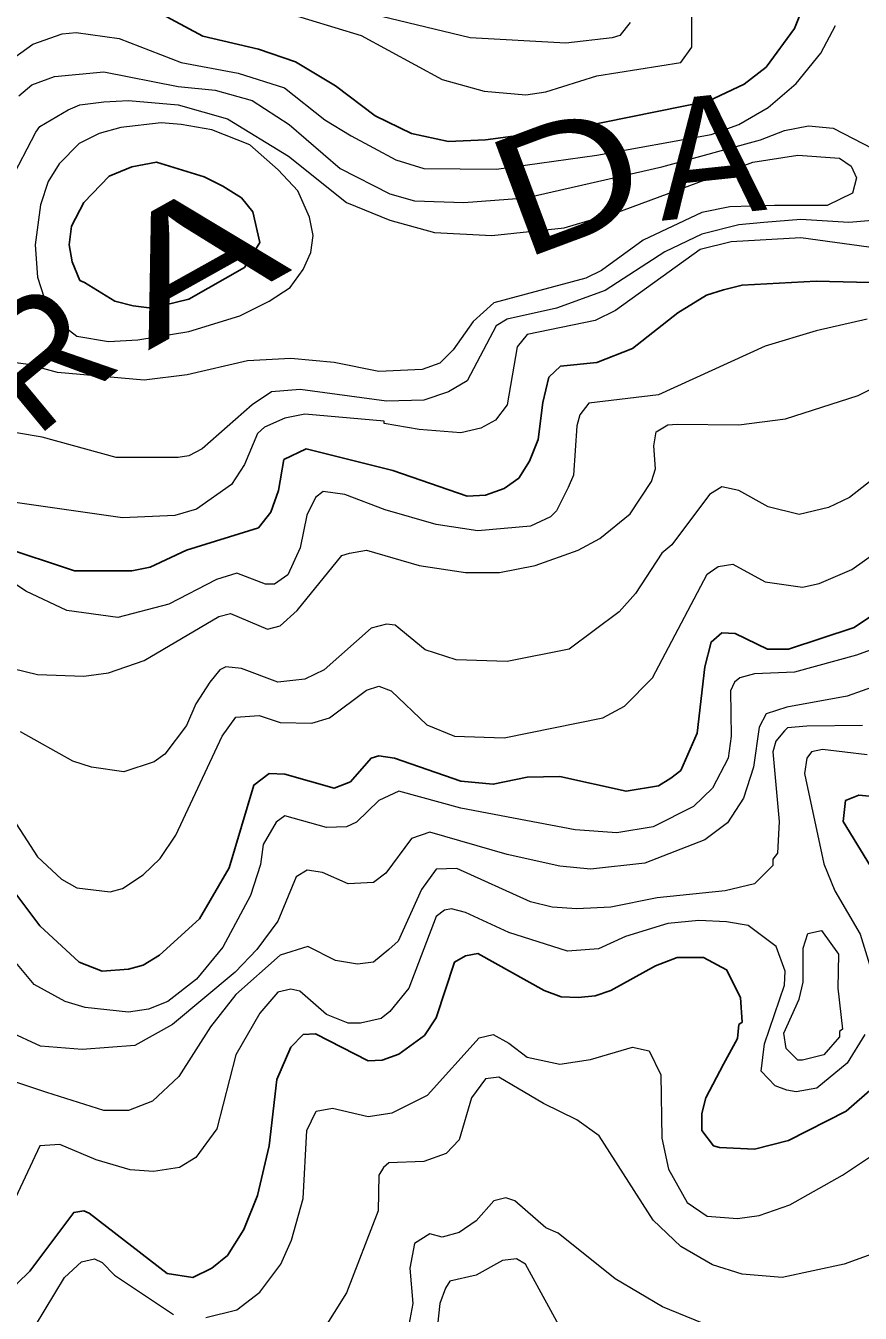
# Model space of a CAD drawing. Extents: x 423 to 448.8, y 7456.3 to 7484.
# Drawn here: x 424.373 to 425.208, y 7458.241 to 7459.53 of the extents above; entities that cross this region are included whole.
import ezdxf
from ezdxf.enums import TextEntityAlignment as Align

# ---------------------------------------------------------------- set-up
doc = ezdxf.new("R2010")
doc.units = 0
doc.header["$LTSCALE"] = 0.032
doc.layers.add('1', color=7, linetype='Continuous', lineweight=25)
doc.layers.add('2', color=7, linetype='Continuous', lineweight=13)
doc.layers.add('61', color=7, linetype='Continuous')

msp = doc.modelspace()

# ---------------------------------------------------------------- linework, layer by layer
at = {"layer": '1'}
for points in [[(424.4688, 7459.5631), (424.5501, 7459.519), (424.6058, 7459.5059), (424.6429, 7459.4935), (424.6831, 7459.4695), (424.7225, 7459.4393), (424.7589, 7459.4216), (424.796, 7459.4138), (424.8332, 7459.4154), (424.926, 7459.4277), (425.0559, 7459.454), (425.0922, 7459.4711), (425.1139, 7459.4881), (425.1425, 7459.5268), (425.1572, 7459.5639)], [(425.2586, 7459.2715), (425.1642, 7459.2738), (425.0899, 7459.27), (425.0714, 7459.2653), (425.0544, 7459.2599), (425.0257, 7459.2421), (424.9801, 7459.2065), (424.9445, 7459.1926), (424.9082, 7459.1887), (424.8966, 7459.1779), (424.8904, 7459.1524), (424.8857, 7459.1153), (424.8772, 7459.0936), (424.8664, 7459.0766), (424.8517, 7459.0665), (424.8332, 7459.0596), (424.8146, 7459.0588), (424.7403, 7459.0843), (424.6537, 7459.106), (424.6313, 7459.0952), (424.6259, 7459.0642), (424.6181, 7459.0425), (424.6057, 7459.0271), (424.5338, 7459.0047), (424.4975, 7458.9876), (424.4789, 7458.9838), (424.4217, 7458.9838), (424.3474, 7459.0085)], [(425.2175, 7458.9374), (425.2021, 7458.9273), (425.1363, 7458.9056), (425.1154, 7458.9056), (425.0829, 7458.9211), (425.0698, 7458.9219), (425.059, 7458.9126), (425.0528, 7458.8879), (425.0451, 7458.8214), (425.0288, 7458.7842), (425.0187, 7458.7765), (425.0064, 7458.7687), (424.9739, 7458.7633), (424.9074, 7458.778), (424.8749, 7458.7773), (424.8409, 7458.7703), (424.8084, 7458.7734), (424.7419, 7458.7966)], [(424.7419, 7458.7966), (424.7264, 7458.7989), (424.7186, 7458.7966), (424.6978, 7458.7726), (424.6816, 7458.7664), (424.6321, 7458.7804), (424.6166, 7458.7811), (424.6011, 7458.7695), (424.5764, 7458.6868), (424.5469, 7458.6357), (424.5068, 7458.5993), (424.4905, 7458.5893), (424.4758, 7458.5854), (424.4495, 7458.5831), (424.4263, 7458.5924), (424.3869, 7458.6287), (424.3335, 7458.6992)], [(425.2384, 7458.7564), (425.2067, 7458.7595), (425.1936, 7458.7541), (425.1912, 7458.7332), (425.2469, 7458.6419)], [(425.2206, 7458.4663), (425.1943, 7458.4431), (425.1363, 7458.4137), (425.1023, 7458.4052), (425.0675, 7458.4067), (425.0613, 7458.4083), (425.0497, 7458.4238), (425.0497, 7458.4408), (425.0535, 7458.4563), (425.0713, 7458.4903), (425.0853, 7458.5158), (425.0868, 7458.5298), (425.0899, 7458.5321), (425.0884, 7458.5568), (425.0744, 7458.5847), (425.0513, 7458.597), (425.025, 7458.597), (425.0033, 7458.5885), (424.9585, 7458.5638), (424.943, 7458.5584), (424.926, 7458.5568), (424.909, 7458.5576), (424.8919, 7458.5638), (424.8254, 7458.6009), (424.813, 7458.5986), (424.8022, 7458.5924), (424.7836, 7458.5367), (424.772, 7458.5189), (424.7465, 7458.5003), (424.7295, 7458.4942), (424.7156, 7458.4934), (424.663, 7458.5205), (424.6506, 7458.5197), (424.6382, 7458.5073), (424.6243, 7458.4749), (424.6165, 7458.4083), (424.605, 7458.3588), (424.5911, 7458.3248), (424.5748, 7458.2985), (424.5593, 7458.2861)], [(424.5593, 7458.2861), (424.54, 7458.2768), (424.5144, 7458.2807), (424.4363, 7458.341), (424.4309, 7458.3434), (424.4209, 7458.3418), (424.3768, 7458.283), (424.3644, 7458.2706), (424.3041, 7458.2335)]]:
    msp.add_lwpolyline(points, dxfattribs=at)
msp.add_lwpolyline([(424.4317, 7459.2726), (424.4271, 7459.2746), (424.4193, 7459.2932), (424.4162, 7459.3102), (424.4186, 7459.3288), (424.4309, 7459.3527), (424.4565, 7459.379), (424.4789, 7459.3883), (424.5036, 7459.3929), (424.5516, 7459.3782), (424.5702, 7459.369), (424.5887, 7459.3574), (424.6003, 7459.3434), (424.6073, 7459.3125), (424.5918, 7459.2877), (424.5361, 7459.256), (424.499, 7459.2468), (424.4805, 7459.2491), (424.4619, 7459.2537)], close=True, dxfattribs=at)
at = {"layer": '2'}
for points in [[(424.6297, 7459.5438), (424.7086, 7459.5198), (424.7898, 7459.4757), (424.8316, 7459.4641), (424.8734, 7459.4602), (424.8935, 7459.4633), (424.9445, 7459.4795), (425.0288, 7459.4927), (425.0396, 7459.5081), (425.0396, 7459.5562)], [(424.9778, 7459.5329), (424.9677, 7459.5198), (424.96, 7459.5175), (424.9136, 7459.512), (424.8177, 7459.5175), (424.7109, 7459.543)], [(424.3536, 7459.4919), (424.3799, 7459.5112), (424.4093, 7459.5213), (424.4232, 7459.5229), (424.4665, 7459.5167), (424.5284, 7459.4927), (424.5856, 7459.4819), (424.632, 7459.4672), (424.6723, 7459.4355), (424.6986, 7459.4192), (424.7434, 7459.3952), (424.7713, 7459.3867), (424.844, 7459.386), (424.9445, 7459.3999), (425.059, 7459.4208), (425.0868, 7459.4308), (425.1162, 7459.4478), (425.1441, 7459.4718), (425.1688, 7459.502), (425.1835, 7459.5299)], [(424.3659, 7459.4594), (424.3791, 7459.4703), (424.4016, 7459.4788), (424.4511, 7459.4834), (424.5253, 7459.4687), (424.5624, 7459.4649), (424.5996, 7459.4548), (424.6367, 7459.4308), (424.6877, 7459.3867), (424.7372, 7459.3612), (424.762, 7459.3542), (424.8115, 7459.3527), (424.8734, 7459.3573), (425.0095, 7459.3883), (425.1085, 7459.4154), (425.1325, 7459.4246), (425.1565, 7459.4293), (425.1812, 7459.427), (425.2307, 7459.4014)], [(424.3574, 7459.3736), (424.383, 7459.4231), (424.3868, 7459.4285), (424.4154, 7459.4455), (424.4271, 7459.4502), (424.4511, 7459.4532), (424.4758, 7459.4548), (424.5253, 7459.4502), (424.5748, 7459.4362), (424.6359, 7459.3991), (424.6939, 7459.3527), (424.7372, 7459.3349), (424.7821, 7459.3226), (424.8393, 7459.3195), (424.912, 7459.3272), (424.9693, 7459.3442), (425.1008, 7459.3929), (425.1456, 7459.3999), (425.1874, 7459.3968), (425.199, 7459.389), (425.2044, 7459.3774), (425.2005, 7459.362), (425.175, 7459.3496), (425.1224, 7459.3496), (425.0776, 7459.3481), (425.0497, 7459.3427), (424.9909, 7459.3148), (424.9492, 7459.2846), (424.9337, 7459.2769), (424.8416, 7459.2522), (424.8208, 7459.2336), (424.8006, 7459.205), (424.7875, 7459.1918), (424.7697, 7459.1856), (424.7264, 7459.1833), (424.6816, 7459.1926), (424.6382, 7459.1965), (424.5949, 7459.1942), (424.5346, 7459.1802), (424.4913, 7459.1748), (424.4047, 7459.1825), (424.3753, 7459.1903), (424.318, 7459.198)], [(425.2323, 7459.3357), (425.1967, 7459.3326), (425.1487, 7459.3357), (425.1116, 7459.3326), (425.0868, 7459.3303), (425.0497, 7459.321), (425.0126, 7459.3032), (424.953, 7459.2645), (424.9043, 7459.2467), (424.8548, 7459.2359), (424.8439, 7459.229), (424.8146, 7459.174), (424.796, 7459.1632), (424.7713, 7459.1547), (424.7341, 7459.1539), (424.6475, 7459.1655), (424.6189, 7459.1632), (424.5995, 7459.1501), (424.5493, 7459.106), (424.5361, 7459.099), (424.5253, 7459.0975), (424.4634, 7459.0975), (424.3892, 7459.1176), (424.3397, 7459.1261)], [(425.2338, 7459.3055), (425.1487, 7459.3171), (425.0791, 7459.3132), (425.0481, 7459.3055), (424.9631, 7459.2444), (424.943, 7459.2344), (424.8749, 7459.2205), (424.8648, 7459.2081), (424.8548, 7459.1501), (424.8432, 7459.1346), (424.8285, 7459.1268), (424.8084, 7459.1222), (424.7666, 7459.1253), (424.7318, 7459.1315), (424.7318, 7459.1338), (424.6522, 7459.1408), (424.6321, 7459.1369), (424.6119, 7459.1276), (424.6049, 7459.1215), (424.5918, 7459.0905), (424.5787, 7459.0704), (424.5439, 7459.0456), (424.5222, 7459.0394), (424.4696, 7459.0371), (424.3552, 7459.0534)], [(425.2152, 7459.2359), (425.1642, 7459.2243), (425.1131, 7459.2088), (425.0064, 7459.1601), (424.9367, 7459.1516), (424.9275, 7459.14), (424.9244, 7459.1292), (424.9213, 7459.0797), (424.9159, 7459.0673), (424.9043, 7459.0441), (424.8981, 7459.0379), (424.878, 7459.0286), (424.8254, 7459.024), (424.7837, 7459.0302), (424.7326, 7459.0449), (424.6924, 7459.0603), (424.6707, 7459.0634), (424.6629, 7459.0572), (424.6544, 7459.0395), (424.6475, 7459.007), (424.6351, 7458.9799), (424.622, 7458.9706), (424.6127, 7458.9706), (424.5841, 7458.9815), (424.5639, 7458.9752), (424.516, 7458.9505), (424.465, 7458.9373), (424.4139, 7458.9443), (424.3729, 7458.9636), (424.3373, 7458.9876)], [(424.813, 7458.9822), (424.8471, 7458.9822), (424.8827, 7458.9892), (424.926, 7459.0046), (424.9476, 7459.0162), (424.9778, 7459.041), (424.9994, 7459.0735), (425.0033, 7459.0859), (425.0017, 7459.1091), (425.0041, 7459.123), (425.0156, 7459.1299), (425.025, 7459.1307), (425.0868, 7459.1299), (425.1333, 7459.1361), (425.206, 7459.1593), (425.3181, 7459.2158)], [(425.2222, 7459.0766), (425.1974, 7459.0572), (425.1766, 7459.0472), (425.1472, 7459.0402), (425.1162, 7459.048), (425.0868, 7459.0642), (425.0698, 7459.0681), (425.0574, 7459.0603), (425.0195, 7459.01), (425.0095, 7459.0015), (424.9832, 7458.9613), (424.9669, 7458.9428), (424.9167, 7458.9056), (424.8548, 7458.8933), (424.8038, 7458.8948), (424.7728, 7458.9049), (424.7426, 7458.9296), (424.7341, 7458.9304), (424.7187, 7458.9265), (424.6715, 7458.8847), (424.6522, 7458.8755), (424.6251, 7458.8724), (424.5887, 7458.8863), (424.5732, 7458.8879), (424.567, 7458.8848), (424.557, 7458.8724), (424.5431, 7458.8507), (424.5338, 7458.8291), (424.5121, 7458.8005), (424.5013, 7458.7927), (424.4712, 7458.7826), (424.4387, 7458.7873), (424.4201, 7458.7935), (424.3675, 7458.8229)], [(424.3319, 7458.7788), (424.3845, 7458.6976), (424.4085, 7458.6752), (424.424, 7458.6666), (424.4573, 7458.6628), (424.4696, 7458.6659), (424.4905, 7458.6798), (424.5075, 7458.6961), (424.523, 7458.7193), (424.5694, 7458.8183), (424.5833, 7458.8376), (424.6065, 7458.8391), (424.6274, 7458.8322), (424.6591, 7458.8314), (424.6769, 7458.8368), (424.714, 7458.8646), (424.7264, 7458.8685), (424.7388, 7458.8639), (424.7743, 7458.8298), (424.8022, 7458.8183), (424.8517, 7458.8167), (424.9507, 7458.8368), (424.9724, 7458.8484), (425.0002, 7458.877), (425.0551, 7458.9806), (425.0659, 7458.9884), (425.0806, 7458.9907), (425.1131, 7458.9729), (425.1503, 7458.9675), (425.1672, 7458.9714), (425.1998, 7458.9853), (425.2586, 7459.0271)], [(424.3598, 7458.8863), (424.3845, 7458.8801), (424.431, 7458.8786), (424.4557, 7458.8817), (424.4913, 7458.8941), (424.5663, 7458.9381), (424.5779, 7458.9412), (424.615, 7458.9257), (424.6274, 7458.9288), (424.6444, 7458.9443), (424.6892, 7458.9993), (424.697, 7459.0015), (424.714, 7459.0046), (424.7666, 7458.9892), (424.813, 7458.9822)], [(425.2354, 7458.911), (425.2044, 7458.8995), (425.1425, 7458.8824), (425.1023, 7458.8809), (425.0876, 7458.877), (425.0822, 7458.8724), (425.0783, 7458.8639), (425.0791, 7458.8183), (425.076, 7458.7966), (425.0605, 7458.7664), (425.0412, 7458.7479), (425.001, 7458.7278)], [(425.2253, 7458.8693), (425.1951, 7458.8584), (425.1348, 7458.8476), (425.1139, 7458.8407), (425.1069, 7458.8276), (425.1015, 7458.7873), (425.0914, 7458.7564), (425.0752, 7458.7316), (425.0528, 7458.7146), (424.9925, 7458.6914), (424.9383, 7458.6852), (424.9074, 7458.6883), (424.8548, 7458.6999), (424.7775, 7458.7224), (424.7589, 7458.7161), (424.7333, 7458.6813), (424.721, 7458.6721), (424.6955, 7458.6705), (424.6699, 7458.6821), (424.6545, 7458.6844), (424.6436, 7458.6775), (424.6251, 7458.6334), (424.6042, 7458.6048), (424.5825, 7458.5823), (424.5199, 7458.5297), (424.482, 7458.5089), (424.4294, 7458.505), (424.3876, 7458.5081), (424.3559, 7458.5228)], [(425.2106, 7458.8291), (425.1549, 7458.8283), (425.1355, 7458.8267), (425.1325, 7458.8237)], [(425.1325, 7458.8237), (425.1239, 7458.8136), (425.1209, 7458.8028), (425.1271, 7458.7332), (425.1255, 7458.7015), (425.1209, 7458.6953), (425.1209, 7458.6891), (425.1023, 7458.6705), (425.0729, 7458.6635), (425.0049, 7458.6566), (424.9585, 7458.6473), (424.9244, 7458.6458), (424.8997, 7458.6473), (424.878, 7458.6527), (424.8045, 7458.686), (424.7836, 7458.6852), (424.7689, 7458.6651), (424.7457, 7458.6133), (424.7364, 7458.6048), (424.721, 7458.5924), (424.7048, 7458.5901), (424.6831, 7458.594), (424.6552, 7458.6079), (424.6274, 7458.5993), (424.5833, 7458.5599), (424.5578, 7458.5274), (424.5261, 7458.4779), (424.4998, 7458.4532), (424.4758, 7458.4439), (424.4511, 7458.4439), (424.3938, 7458.4617), (424.3598, 7458.4733)], [(425.2152, 7458.7997), (425.1704, 7458.8051), (425.1595, 7458.8028), (425.1549, 7458.7966), (425.1526, 7458.7811), (425.1719, 7458.6906), (425.1827, 7458.6636), (425.2082, 7458.6203), (425.2214, 7458.577)], [(425.001, 7458.7278), (424.9646, 7458.7216), (424.9229, 7458.7246), (424.861, 7458.7363), (424.8084, 7458.7463), (424.7465, 7458.7633), (424.7264, 7458.7541), (424.704, 7458.7324), (424.6939, 7458.7277), (424.6738, 7458.727), (424.6321, 7458.7386), (424.6235, 7458.7324), (424.6104, 7458.7099), (424.608, 7458.6899), (424.598, 7458.6589), (424.5701, 7458.6071), (424.5439, 7458.5754), (424.5152, 7458.5529), (424.4959, 7458.5452), (424.4758, 7458.5421), (424.4325, 7458.5468), (424.4124, 7458.5529), (424.3814, 7458.57), (424.3613, 7458.5939)], [(425.2129, 7458.5197), (425.1951, 7458.4911), (425.1649, 7458.4663), (425.1441, 7458.4624), (425.1348, 7458.464), (425.1232, 7458.4686), (425.1092, 7458.4833), (425.1124, 7458.5104), (425.1324, 7458.5692), (425.1332, 7458.5831), (425.124, 7458.6078), (425.0961, 7458.6288), (425.0745, 7458.6326), (425.0466, 7458.6341), (425.0157, 7458.6311), (424.9731, 7458.6179), (424.9461, 7458.6055), (424.9151, 7458.6032), (424.8564, 7458.6218), (424.813, 7458.6419), (424.7991, 7458.6458), (424.7921, 7458.6442), (424.7836, 7458.638), (424.7565, 7458.5661), (424.7372, 7458.5429), (424.7287, 7458.5359), (424.7079, 7458.5313), (424.6955, 7458.5313), (424.6738, 7458.5398), (424.6472, 7458.5631), (424.6382, 7458.5653), (424.6251, 7458.5622), (424.6073, 7458.5413), (424.5833, 7458.4996), (424.564, 7458.4253), (424.5431, 7458.3967), (424.5269, 7458.3866), (424.5006, 7458.3828), (424.4774, 7458.3843), (424.4433, 7458.3944), (424.4069, 7458.4099), (424.3868, 7458.4083), (424.3575, 7458.3457)], [(424.5532, 7458.2366), (424.5841, 7458.2444), (424.6073, 7458.2621), (424.6282, 7458.29), (424.639, 7458.314), (424.6506, 7458.3557), (424.6544, 7458.4238), (424.6637, 7458.4431), (424.68, 7458.4462), (424.7156, 7458.4377), (424.7395, 7458.4416), (424.7751, 7458.4593), (424.8269, 7458.5166), (424.8409, 7458.5197), (424.8564, 7458.5112), (424.8749, 7458.4973), (424.9074, 7458.4903), (424.9383, 7458.495), (424.9801, 7458.5073), (424.9971, 7458.5034), (425.0087, 7458.4795), (425.0095, 7458.4161), (425.0164, 7458.3851), (425.035, 7458.3518), (425.0551, 7458.3379), (425.0853, 7458.3356), (425.107, 7458.3387), (425.1379, 7458.3495), (425.1905, 7458.3789), (425.2346, 7458.4083)], [(425.001, 7458.3341), (424.9468, 7458.4184), (424.9244, 7458.4346), (424.8911, 7458.4508), (424.8463, 7458.4771), (424.8331, 7458.4756), (424.8192, 7458.4563), (424.8068, 7458.4145), (424.7937, 7458.4006), (424.7713, 7458.3928), (424.7364, 7458.3913), (424.731, 7458.3866), (424.7264, 7458.3789), (424.7256, 7458.3434), (424.6939, 7458.2614), (424.6691, 7458.2219)], [(425.0667, 7458.2242), (425.0102, 7458.2474), (424.963, 7458.2753), (424.9059, 7458.3209), (424.8934, 7458.3264), (424.8625, 7458.3534), (424.8533, 7458.3565), (424.8416, 7458.3534), (424.8239, 7458.3333), (424.8068, 7458.3217), (424.7898, 7458.3171), (424.7775, 7458.3202), (424.762, 7458.3108), (424.7573, 7458.2861), (424.7604, 7458.2506), (424.7512, 7458.2026)], [(425.2732, 7458.3194), (425.192, 7458.29), (425.1302, 7458.2768), (425.0899, 7458.2799), (425.0605, 7458.2892), (425.0288, 7458.3078), (425.001, 7458.3341)], [(424.3729, 7458.2126), (424.4116, 7458.2768), (424.4286, 7458.2923), (424.4418, 7458.2954), (424.4495, 7458.2915), (424.4618, 7458.2791), (424.5207, 7458.2397)], [(424.9143, 7458.215), (424.8733, 7458.29), (424.8641, 7458.2954), (424.8502, 7458.2938), (424.8239, 7458.2791), (424.7975, 7458.273)], [(424.7975, 7458.273), (424.7929, 7458.266), (424.7875, 7458.2506), (424.7828, 7458.2072)]]:
    msp.add_lwpolyline(points, dxfattribs=at)
for points in [[(424.6255, 7459.3852), (424.5971, 7459.4102), (424.5593, 7459.4254), (424.5284, 7459.4308), (424.5083, 7459.4324), (424.4681, 7459.4278), (424.4464, 7459.4216), (424.4263, 7459.4115), (424.4062, 7459.3914), (424.3953, 7459.3736), (424.3876, 7459.3504), (424.3822, 7459.3102), (424.3845, 7459.2777), (424.3946, 7459.2468), (424.4008, 7459.2367), (424.424, 7459.2189), (424.4557, 7459.2135), (424.4851, 7459.215), (424.5361, 7459.2235), (424.5872, 7459.239), (424.6166, 7459.2537), (424.6374, 7459.2676), (424.6506, 7459.2854), (424.6583, 7459.3025), (424.6606, 7459.3195), (424.6568, 7459.338), (424.6452, 7459.3643)], [(425.1503, 7458.4942), (425.1456, 7458.4942), (425.134, 7458.5058), (425.1317, 7458.5213), (425.1471, 7458.5553), (425.151, 7458.5723), (425.151, 7458.6063), (425.1557, 7458.621), (425.1696, 7458.6241), (425.1866, 7458.6001), (425.1858, 7458.5661), (425.1905, 7458.5251), (425.1874, 7458.5228), (425.1874, 7458.5174), (425.1719, 7458.4996)]]:
    msp.add_lwpolyline(points, close=True, dxfattribs=at)

# ---------------------------------------------------------------- texts
at = {"layer": '61'}
for s, rotation, p in [('A', 6.028, (425.0625, 7459.3399)), ('R', 39.677, (424.4266, 7459.1525))]:
    msp.add_text(s, height=0.12, rotation=rotation, dxfattribs=at).set_placement(p, align=Align.CENTER)
for s, rotation, width, p in [('D', 20.454, 1.25, (424.937, 7459.32)), ('A', 29.186, 1.55, (424.5677, 7459.2448))]:
    msp.add_text(s, height=0.12, rotation=rotation, dxfattribs=dict(at, width=width)).set_placement(p, align=Align.CENTER)

doc.saveas('drawing.dxf')
